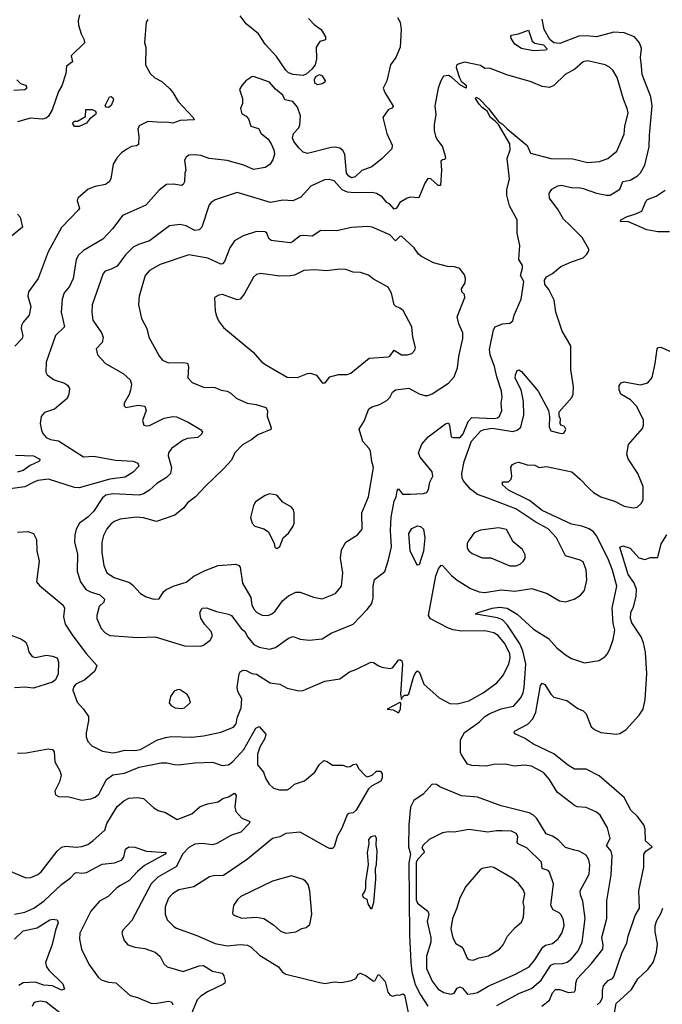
# Model space of a CAD drawing. Extents: x 1995161 to 2088924, y 769148 to 906007.
# Tile 303 of 335: x 2025700 to 2030085, y 883700 to 890422. Entities that reach past the tile are written whole.
import ezdxf

# ---------------------------------------------------------------- set-up
doc = ezdxf.new("R2010")
doc.units = 0

msp = doc.modelspace()

# ---------------------------------------------------------------- linework, layer by layer
at = {"layer": '0CON20XD'}
for points in [[(2026108.8, 890455), (2026100, 890415), (2026102, 890385), (2026119.2, 890325), (2026140, 890285), (2026142, 890265), (2026052, 890175), (2026060, 890135), (2026020, 890105), (2026015.4, 890055), (2025988.5, 889971.5), (2025965, 889932.9), (2025921.9, 889808.1), (2025896.7, 889763.3), (2025880.2, 889749.8), (2025855, 889742.8), (2025775, 889749.6), (2025685, 889726.2)], [(2027670.5, 890430.5), (2027710.2, 890390.3), (2027757.5, 890355), (2027786, 890305), (2027787.5, 890285), (2027747, 890273), (2027722.5, 890235), (2027726, 890155), (2027715.7, 890115), (2027693.1, 890085), (2027655, 890050.9), (2027635, 890042.1), (2027565, 890048.2), (2027535, 890060), (2027515, 890078.5), (2027451.4, 890171.4), (2027374.5, 890255), (2027328.5, 890325), (2027245, 890393.6), (2027205, 890449.4)], [(2026575, 890423.3), (2026564, 890405), (2026551.2, 890265), (2026560, 890235), (2026558.8, 890115), (2026591.2, 890055), (2026621.2, 890025), (2026669.4, 889999.4), (2026722.6, 889952.6), (2026746, 889925), (2026780.8, 889865), (2026884, 889755), (2026891.7, 889738.3), (2026795.5, 889734.5), (2026745, 889717.1), (2026705, 889723.5), (2026669.1, 889720.9), (2026575, 889727.5), (2026515, 889696.7), (2026506.2, 889675), (2026513.9, 889623.9), (2026509.7, 889570.3), (2026498.3, 889561.7), (2026463.4, 889556.6), (2026431.3, 889538.7), (2026395, 889514), (2026365, 889482), (2026337.1, 889435), (2026322, 889335), (2026311.2, 889315), (2026285, 889298), (2026215.8, 889284.2), (2026167.5, 889265), (2026095.9, 889204.1), (2026092, 889185), (2026107.5, 889135), (2026102.5, 889125), (2025985, 889003.8), (2025895, 888838), (2025825.6, 888655), (2025760, 888565), (2025755.7, 888535), (2025776.9, 888465), (2025765.6, 888405.6), (2025723.6, 888356.4), (2025712.5, 888335), (2025710, 888315), (2025721.1, 888265), (2025718.1, 888245), (2025665.9, 888194.1)], [(2028278.6, 890438.6), (2028295.6, 890405), (2028302.5, 890355), (2028296.1, 890233.9), (2028266.2, 890165), (2028230, 890115), (2028205.8, 890005), (2028181.1, 889955), (2028192.5, 889925), (2028248.3, 889831.7), (2028245, 889820), (2028215, 889807.5), (2028178.8, 889755), (2028204.5, 889645), (2028241.9, 889565), (2028239.1, 889540.9), (2028224.4, 889525.6), (2028173.3, 889475), (2028102.3, 889417.7), (2028035, 889391.8), (2027990.2, 889349.8), (2027965, 889343.7), (2027945, 889354.2), (2027930.5, 889375), (2027919.2, 889505), (2027905, 889529.4), (2027885, 889545.5), (2027855, 889552.7), (2027825, 889550), (2027665, 889508.8), (2027635, 889517.5), (2027606.1, 889546.1), (2027571.2, 889591.2), (2027561.2, 889615), (2027568, 889645), (2027604, 889685), (2027611.4, 889705), (2027615.8, 889765), (2027595.7, 889825), (2027562.8, 889862.8), (2027508.8, 889875), (2027495, 889907.5), (2027445, 889948.8), (2027403.8, 889995), (2027295, 890033.8), (2027285, 890033.3), (2027244.2, 890005.8), (2027215.9, 889974.1), (2027200, 889945), (2027220.8, 889885), (2027219.7, 889850.3), (2027205.8, 889815), (2027215, 889780), (2027245, 889763.8), (2027261.2, 889745), (2027277.5, 889695), (2027329.2, 889679.2), (2027346.7, 889645), (2027395, 889606.7), (2027415.9, 889575.9), (2027434.1, 889534.1), (2027438.8, 889505), (2027428, 889465), (2027407, 889433), (2027375.8, 889414.2), (2027295, 889398.6), (2027230, 889430), (2027115, 889460.5), (2026993.6, 889473.6), (2026935, 889494.3), (2026895, 889500.8), (2026855, 889498), (2026835, 889483.8), (2026825.7, 889464.3), (2026833.9, 889396.1), (2026827.5, 889375), (2026825.7, 889315), (2026815, 889296.2), (2026805, 889290), (2026749.7, 889299.7), (2026702, 889298), (2026651.2, 889258.8), (2026560, 889155), (2026458.6, 889111.4), (2026400.8, 889085), (2026335, 888997.5), (2026268.6, 888925), (2026135, 888847.5), (2026102.5, 888815), (2026086.4, 888785), (2026065.4, 888654.6), (2026039.3, 888600.7), (2026003.1, 888556.9), (2025990, 888515), (2025982.9, 888425), (2026006, 888325), (2025945, 888266.7), (2025880.6, 888085), (2025878.6, 888015), (2025887.6, 887997.6), (2025935, 887964.5), (2026005, 887941.4), (2026026.3, 887926.3), (2026040.6, 887905), (2026035.4, 887864.6), (2026023, 887837), (2025937.7, 887762.3), (2025869.1, 887740.9), (2025846.4, 887713.6), (2025840, 887665), (2025848.9, 887618.9), (2025857.9, 887597.9), (2025880.7, 887570.7), (2025910, 887555), (2025965, 887546.5), (2026135, 887437.5), (2026205, 887442), (2026355, 887414), (2026475, 887407.8), (2026506.2, 887395), (2026514.2, 887375), (2026475, 887331.9), (2026420.8, 887299.2), (2026315, 887285.7), (2026105, 887226.2), (2026075, 887228.8), (2025896, 887286), (2025825, 887276.9), (2025792.9, 887262.9)], [(2026375, 885422.9), (2026415, 885434.6), (2026485, 885433.3), (2026525, 885440.3), (2026635, 885503.1), (2026695, 885522), (2026735, 885527.3), (2026875, 885523.4), (2026955, 885532.5), (2027071.5, 885558.5), (2027158.8, 885591.2), (2027176.5, 885615), (2027184.5, 885655), (2027212, 885725), (2027215.4, 885785), (2027189.6, 885835), (2027184.6, 885865), (2027198.1, 885955), (2027205, 885969.2), (2027225, 885980), (2027245, 885979.2), (2027285, 885958.6), (2027315, 885954.3), (2027408.8, 885895), (2027475, 885885.8), (2027525, 885857.1), (2027605, 885840.6), (2027635, 885842.5), (2027655, 885852), (2027782.5, 885905), (2027885, 885922.5), (2027949.7, 885970.3), (2027994.3, 885985.7), (2028095, 886035.8), (2028115, 886033.8), (2028145, 886012), (2028171.7, 886001.7), (2028227.3, 885992.7), (2028245, 885998), (2028285, 886048.6), (2028295, 886052.9), (2028307.1, 886045), (2028312.4, 886022.4), (2028297.5, 885817.5), (2028305, 885780), (2028310, 885795), (2028325, 885810), (2028345, 885810), (2028355, 885820), (2028390.5, 885939.5), (2028405, 885970), (2028415, 885977.5), (2028428, 885965), (2028456.9, 885885), (2028562.7, 885792.7), (2028634, 885754), (2028685, 885751.2), (2028765, 885771.8), (2028863.1, 885826.9), (2028954.7, 885895.3), (2028997.7, 885942.3), (2029037.7, 886022.3), (2029047.3, 886065), (2029045.4, 886094.6), (2029007.8, 886165), (2028965, 886217.5), (2028935, 886235.3), (2028875, 886248.8), (2028715, 886247.3), (2028656.7, 886256.7), (2028625, 886266.9), (2028502.2, 886332.2), (2028489.1, 886355), (2028540, 886625), (2028557, 886673), (2028575, 886698.6), (2028585, 886695.6), (2028647.2, 886627.2), (2028685, 886595.4), (2028775, 886538.5), (2028835, 886516.2), (2028875, 886512.3), (2028985, 886530.4), (2029079.3, 886520.7), (2029195, 886538.9), (2029300, 886505), (2029384.2, 886454.2), (2029425, 886448.8), (2029483.9, 886466.1), (2029527, 886493), (2029554.3, 886525.7), (2029570, 886595), (2029566.4, 886666.4), (2029545, 886721.2), (2029525, 886732.9), (2029425, 886761.2), (2029361.8, 886885), (2029305, 886946.1), (2029221.9, 886991.9), (2029085, 887083.6), (2028895, 887154.6), (2028825, 887181.5), (2028776.9, 887216.9), (2028726.4, 887276.4), (2028718.4, 887295), (2028716.6, 887325), (2028733.9, 887405), (2028782.7, 887545), (2028845.7, 887615), (2028868.8, 887625), (2028925, 887633), (2029065, 887611.2), (2029095, 887619.7), (2029118.8, 887641.2), (2029140.7, 887725), (2029138.8, 887815), (2029122.4, 887895), (2029081.8, 887975), (2029082.7, 887997.3), (2029095, 888026.7), (2029105, 888031.2), (2029125, 888020), (2029237.1, 887887.1), (2029308.8, 887755), (2029314, 887714), (2029312.7, 887642.7), (2029323.3, 887615), (2029385, 887600), (2029405, 887597.5), (2029415, 887602.5), (2029426, 887626), (2029417.5, 887645), (2029393.9, 887653.9), (2029387.5, 887665), (2029390, 887695), (2029380, 887715), (2029380, 887745), (2029466.6, 887843.4), (2029475.8, 887865), (2029480, 887915), (2029460.4, 888035), (2029460, 888195), (2029402.1, 888295), (2029359.4, 888425), (2029346.4, 888506.4), (2029310.5, 888580.5), (2029283.6, 888615), (2029280, 888645), (2029295, 888667.1), (2029335, 888690), (2029393.1, 888736.9), (2029465, 888770), (2029545, 888797.5), (2029569.3, 888820.7), (2029582.5, 888845), (2029582.5, 888855), (2029538.8, 888935), (2029455, 889019.4), (2029411.5, 889061.5), (2029374.5, 889125), (2029316, 889205), (2029312, 889235), (2029330, 889265), (2029371.2, 889288.8), (2029395, 889292), (2029474.3, 889274.3), (2029515, 889276.5), (2029545, 889270.5), (2029635, 889238.2), (2029705, 889223.8), (2029730, 889225), (2029794.6, 889265.4), (2029815, 889318.6), (2029865, 889327.1), (2029915, 889356.7), (2029935, 889377.5), (2029965, 889428.8), (2029994.5, 889555), (2029996.7, 889635), (2030016.2, 889835), (2030005.9, 889895.9), (2029948, 890048), (2029942.5, 890105), (2029936.7, 890165), (2029943.8, 890225), (2029928.8, 890265), (2029895, 890304.4), (2029825, 890331.8), (2029755, 890336.5), (2029635, 890306.2), (2029565, 890312.5), (2029515, 890309.6), (2029385, 890260.7), (2029345, 890265.3), (2029316.5, 890286.5), (2029278.9, 890355), (2029264.1, 890425)], [(2029205, 890209.1), (2029124, 890225), (2029077.5, 890255), (2029052.5, 890295), (2029050.5, 890309.5), (2029055, 890316.2), (2029103.9, 890326.1), (2029171.7, 890351.7), (2029197.5, 890275), (2029215, 890263.3), (2029275, 890251.2), (2029297.5, 890225), (2029293.9, 890216.1), (2029285, 890213.5), (2029205, 890209.1)], [(2027405, 886124.4), (2027445, 886136.9), (2027535, 886200), (2027565, 886212), (2027613.2, 886193.2), (2027675, 886185.7), (2027765, 886194.3), (2027825, 886234.3), (2027974.5, 886295.5), (2028070, 886395), (2028102.6, 886437.4), (2028111.5, 886475), (2028112.5, 886555), (2028120.9, 886599.1), (2028192, 886655), (2028216.7, 886735), (2028236.4, 886823.6), (2028230.8, 886935), (2028235.4, 887025), (2028254.7, 887135), (2028268.5, 887165), (2028275, 887206.2), (2028285, 887220), (2028313, 887183), (2028365, 887183.8), (2028455, 887188.5), (2028477.1, 887195), (2028490, 887215), (2028498.5, 887265), (2028520, 887305), (2028515, 887335.7), (2028431.6, 887435), (2028421.6, 887465), (2028443.2, 887525), (2028486.5, 887575), (2028605, 887664), (2028625, 887670), (2028632.7, 887652.7), (2028645, 887573.3), (2028655, 887568.8), (2028705, 887570), (2028725, 887594), (2028760.8, 887679.2), (2028785, 887705.4), (2028935, 887700), (2028960, 887705), (2028974.2, 887715.8), (2028990, 887755), (2028984.4, 887804.4), (2028991.1, 887845), (2028987, 887887), (2028954.7, 887984.7), (2028940, 888055), (2028909.4, 888135), (2028905, 888170), (2028932.3, 888305), (2028945, 888326.2), (2028995, 888345.6), (2029045, 888350), (2029064.3, 888365.7), (2029073.3, 888405), (2029122.2, 888515), (2029138.9, 888635), (2029117.5, 888675), (2029131.5, 888725), (2029130, 888745), (2029105.6, 888785.6), (2029111.7, 888881.7), (2029093.6, 888965), (2029094.2, 889055), (2029042.4, 889152.4), (2029024.3, 889225), (2029025, 889260), (2029041.9, 889335), (2029027.1, 889475), (2029046.3, 889533.7), (2029044.6, 889575), (2028967.8, 889707.8), (2028945, 889729.4), (2028912.9, 889755), (2028888.9, 889798.9), (2028855, 889822.2), (2028835.8, 889845), (2028811.2, 889885), (2028815, 889892.5), (2028835, 889881.2), (2028899.2, 889815), (2028967.4, 889727.4), (2028995, 889709.6), (2029026.6, 889676.6), (2029162.7, 889562.7), (2029185, 889511.4), (2029325, 889474.4), (2029475, 889473.5), (2029575, 889447.3), (2029656.3, 889453.7), (2029714, 889475), (2029774.3, 889525), (2029825, 889640), (2029828.5, 889695), (2029851.2, 889785), (2029846, 889816), (2029820.3, 889880.3), (2029777, 890027), (2029747.7, 890077.7), (2029725, 890099.4), (2029694.6, 890114.6), (2029575, 890142.2), (2029544, 890135), (2029488.8, 890085), (2029422.6, 890047.4), (2029345, 889974), (2029315, 889960), (2029265, 889965.7), (2029189.3, 889999.3), (2029025, 890047.1), (2028905, 890092.5), (2028875, 890090), (2028845, 890110), (2028735, 890133.3), (2028691.2, 890118.8), (2028681.4, 890108.6), (2028679.2, 890095), (2028700, 890025), (2028712.9, 890002.9), (2028746.2, 889975), (2028747.5, 889955), (2028708.8, 889975), (2028648.9, 890028.9), (2028625, 890040.6), (2028592.9, 890037.1), (2028574.2, 890005.8), (2028555.8, 889955), (2028532, 889835), (2028540, 889775), (2028527.5, 889705), (2028528.6, 889665), (2028537.9, 889627.9), (2028546.8, 889606.8), (2028585.7, 889555), (2028606, 889484), (2028601.2, 889468.8), (2028584.1, 889465.9), (2028574.2, 889455.8), (2028577.5, 889395), (2028570.7, 889289.3), (2028555, 889291.4), (2028505, 889336.7), (2028485, 889338), (2028465, 889306.7), (2028423.8, 889206.2), (2028365, 889210), (2028345, 889204.2), (2028295, 889174.4), (2028270.9, 889135), (2028255, 889128.8), (2028225, 889162.2), (2028204.6, 889174.6), (2028173.9, 889213.9), (2028135, 889235.6), (2028105, 889242.5), (2027985, 889239.4), (2027935.8, 889245.8), (2027901.2, 889261.2), (2027845, 889321.5), (2027815, 889330.8), (2027779.1, 889329.1), (2027686, 889285), (2027618.8, 889211.2), (2027564.7, 889185.3), (2027495, 889189.6), (2027412.5, 889175), (2027185, 889242), (2027035, 889191.5), (2027006, 889175), (2026992.1, 889157.9), (2026943.1, 889006.9), (2026925, 888987.3), (2026895, 888983.2), (2026835, 889013.9), (2026795, 889023.3), (2026723.3, 889015), (2026585, 888912.2), (2026511.7, 888888.3), (2026475, 888869.4), (2026422.6, 888817.4), (2026365, 888740), (2026325, 888718.6), (2026284.3, 888705.7), (2026269.5, 888690.5), (2026194.6, 888475), (2026192.7, 888425), (2026199.8, 888369.8), (2026258.2, 888285), (2026268.9, 888255), (2026262.1, 888217.9), (2026221.2, 888175), (2026230, 888135), (2026285.7, 888075.7), (2026407.2, 888007.2), (2026455, 887963.3), (2026464, 887935), (2026456.8, 887893.2), (2026446.8, 887863.2), (2026413.8, 887805), (2026412.5, 887785), (2026425, 887773.8), (2026509.5, 887790.5), (2026555, 887783.3), (2026562.5, 887755), (2026539.2, 887685), (2026547.5, 887655), (2026565, 887649.2), (2026585, 887651.4), (2026685, 887701.2), (2026745, 887713.8), (2026770.7, 887710.7), (2026849.2, 887675), (2026933.3, 887625), (2026947.3, 887607.3), (2026943.8, 887595), (2026915, 887570), (2026845, 887562.4), (2026815, 887550.6), (2026735.5, 887495), (2026715.5, 887465), (2026712.9, 887445), (2026736.9, 887365), (2026729.1, 887325), (2026702.3, 887297.7), (2026635, 887255.6), (2026585, 887209.5), (2026545, 887185.5), (2026515, 887177.1), (2026335, 887185.3), (2026288, 887175), (2026265, 887158.9), (2026204.6, 887065.4), (2026165, 887025.7), (2026109.2, 886985), (2026085.6, 886944.4), (2026075.6, 886904.4), (2026073.5, 886855), (2026095.4, 886775), (2026091.5, 886655), (2026114, 886584), (2026152.1, 886532.1), (2026184, 886515), (2026246.4, 886496.4), (2026279.4, 886465), (2026274, 886446), (2026242.5, 886415), (2026225.4, 886355), (2026226.4, 886335), (2026256.7, 886266.7), (2026282.9, 886235), (2026315, 886217.5), (2026505, 886204.6), (2026625, 886208.1), (2026825, 886148), (2026935, 886145.7), (2026955, 886150.8), (2026998.8, 886185), (2027015.8, 886215), (2027006, 886245), (2026960.8, 886295), (2026935, 886336.7), (2026928.6, 886375), (2026945, 886404), (2026975, 886406.7), (2027042.3, 886382.3), (2027125, 886364.5), (2027145, 886353.3), (2027183.1, 886303.1), (2027210.9, 886265), (2027235.5, 886245), (2027256, 886206), (2027297.4, 886157.4), (2027335, 886137.8), (2027405, 886124.4)], [(2027735, 889976.7), (2027715, 889990), (2027710.6, 890015), (2027720, 890035), (2027745, 890047.5), (2027765, 890040), (2027784, 890005), (2027783.3, 889995), (2027765, 889983.8), (2027735, 889976.7)], [(2025681.7, 890011.7), (2025705, 889986.7), (2025740, 889975), (2025747.5, 889965), (2025747, 889953), (2025735, 889943.3), (2025661.1, 889938.9)], [(2026305, 889822.5), (2026290, 889825), (2026283, 889837), (2026312.5, 889895), (2026325, 889897.5), (2026335, 889890), (2026340, 889875), (2026325, 889837.5), (2026305, 889822.5)], [(2026105, 889694), (2026075, 889694), (2026060, 889715), (2026075, 889730), (2026095, 889730), (2026148.3, 889761.7), (2026151.7, 889808.3), (2026195, 889810), (2026218.3, 889798.3), (2026222.5, 889785), (2026216.7, 889775), (2026176.7, 889743.3), (2026156.7, 889715), (2026105, 889694)], [(2030135, 888973.8), (2030055, 888973.1), (2029978.3, 888988.3), (2029855, 889043.1), (2029800, 889045), (2029802, 889055), (2029845, 889079.5), (2029896.4, 889093.6), (2029944.7, 889115.3), (2029974.6, 889185), (2029984.4, 889195), (2030042.3, 889217.7), (2030105, 889257.5)], [(2025686.2, 889095), (2025703.3, 889075), (2025720, 889005), (2025645, 888944)], [(2027395, 886354.3), (2027421.2, 886365), (2027444, 886385), (2027494.2, 886455), (2027535, 886488.1), (2027585, 886512.9), (2027615, 886513.1), (2027705, 886478.6), (2027765, 886467.1), (2027854.4, 886505.6), (2027895.6, 886554.4), (2027905.6, 886645), (2027889.1, 886745), (2027896.2, 886803.8), (2027925, 886854.2), (2028005, 886906), (2028035.8, 886944.2), (2028034.3, 887055), (2028080.5, 887165), (2028113.3, 887365), (2028102, 887405), (2028093.8, 887475), (2028083.8, 887495), (2028042.6, 887542.6), (2028015.9, 887625.9), (2028049.8, 887680.2), (2028081.4, 887765), (2028105, 887780), (2028156.2, 887795), (2028205, 887823.5), (2028225, 887843.3), (2028245, 887878.2), (2028265, 887895.6), (2028355, 887906.2), (2028425, 887868.5), (2028465, 887855.6), (2028485, 887855.7), (2028515, 887868.1), (2028625, 887940), (2028665, 887983.1), (2028686.5, 888045), (2028696.2, 888123.8), (2028724.5, 888245), (2028723.6, 888283.6), (2028695.8, 888345), (2028685.9, 888394.1), (2028737.5, 888525), (2028735.8, 888545), (2028718, 888565), (2028714, 888585), (2028740, 888625), (2028741.4, 888655), (2028735, 888680), (2028703, 888723), (2028666.1, 888736.1), (2028618.3, 888738.3), (2028522.7, 888762.7), (2028441.2, 888805), (2028421.7, 888821.7), (2028392, 888865), (2028305, 888944.2), (2028295, 888942.9), (2028265, 888912.5), (2028225, 888953.3), (2028105, 889005.6), (2028075, 889010), (2027965, 889002.5), (2027865, 888980), (2027755, 888984.2), (2027695, 888944.4), (2027635, 888949.5), (2027615, 888945.6), (2027562, 888905), (2027545, 888898.9), (2027415.6, 888915.6), (2027399.1, 888929.1), (2027386, 888965), (2027375, 888973.8), (2027315, 888975.7), (2027225, 888945.7), (2027166.9, 888913.1), (2027133.8, 888865), (2027098.5, 888771.5), (2027085, 888755.8), (2027073.3, 888753.3), (2026983.8, 888795), (2026855, 888817.1), (2026658.3, 888751.7), (2026585, 888710), (2026556.7, 888675), (2026515.6, 888535), (2026510.8, 888475), (2026531.7, 888381.7), (2026567.5, 888315), (2026580.8, 888255), (2026653.6, 888123.6), (2026675, 888098), (2026715, 888080), (2026815, 888081.9), (2026845, 888076.2), (2026852, 888055), (2026847.3, 887977.3), (2026876.2, 887945), (2026954.4, 887914.4), (2027035, 887912), (2027075, 887892.5), (2027115.8, 887885.8), (2027141.7, 887871.7), (2027177.7, 887837.7), (2027253.3, 887805), (2027314.5, 887794.5), (2027378.8, 887775), (2027390.8, 887755), (2027388.6, 887715), (2027416.2, 887635), (2027413.3, 887625), (2027325, 887587.3), (2027285, 887555.6), (2027221.4, 887518.6), (2027168.6, 887465), (2027145.5, 887414.5), (2027092.6, 887357.4), (2026965, 887235.7), (2026900, 887165), (2026845.8, 887124.2), (2026819.7, 887090.3), (2026759.7, 887040.3), (2026632.7, 886997.3), (2026545, 887021.2), (2026495, 887025.5), (2026385, 887012.3), (2026345, 886996.2), (2026321.8, 886978.2), (2026293.9, 886945), (2026270.9, 886900.9), (2026261.5, 886855), (2026261.2, 886785), (2026273.3, 886695), (2026295.4, 886645.4), (2026344.6, 886614.6), (2026449.2, 886579.2), (2026472.6, 886562.6), (2026525, 886505.6), (2026562.8, 886482.8), (2026615, 886466.2), (2026652.5, 886467.5), (2026682, 886515), (2026699.1, 886530.9), (2026753.8, 886556.2), (2026835, 886582.5), (2026887.7, 886622.3), (2026965, 886661.2), (2027055, 886696.5), (2027175, 886705.7), (2027195, 886695.8), (2027203.7, 886683.7), (2027220.6, 886575), (2027277, 886477), (2027284.4, 886425), (2027299.4, 886395), (2027319.2, 886375), (2027355, 886355.6), (2027395, 886354.3)], [(2027785, 887943.3), (2027816.1, 887983.9), (2027875, 887999.2), (2027935, 888000.8), (2027960.3, 888009.7), (2028085, 888111.4), (2028215, 888120.8), (2028225, 888125.8), (2028255, 888166), (2028305, 888134), (2028346.1, 888133.9), (2028376.1, 888143.9), (2028396.7, 888165), (2028400, 888185), (2028382, 888255), (2028376, 888325), (2028316.8, 888436.8), (2028295, 888453.8), (2028265, 888465.8), (2028256.3, 888476.3), (2028237.3, 888555), (2028215, 888596.2), (2028115, 888650), (2028079.1, 888679.1), (2028025, 888695.7), (2027975, 888699.4), (2027925, 888717.8), (2027885, 888720), (2027793, 888707), (2027714.5, 888714.5), (2027639.3, 888710.7), (2027575, 888677.1), (2027545, 888672.5), (2027475, 888670.6), (2027345, 888689.2), (2027315, 888683.8), (2027296, 888665), (2027231.7, 888548.3), (2027205, 888514.2), (2027185, 888510), (2027083, 888547), (2027058, 888542), (2027030, 888525), (2027033.1, 888435), (2027040, 888405), (2027055.6, 888365.6), (2027090.3, 888320.3), (2027293.1, 888153.1), (2027352.9, 888085), (2027385, 888062.9), (2027525, 887981.9), (2027595, 887980), (2027663, 888007), (2027685, 888010), (2027725.8, 887995.8), (2027764, 887944), (2027785, 887943.3)], [(2028995.5, 887245.5), (2028995, 887266), (2029035, 887266.2), (2029053.8, 887285), (2029058, 887305), (2029051.7, 887368.3), (2029063.6, 887386.4), (2029085, 887397.5), (2029105, 887401.9), (2029162, 887382), (2029215, 887380.6), (2029245, 887363.8), (2029295, 887372.5), (2029466.4, 887336.4), (2029525, 887285.8), (2029583, 887223), (2029616, 887195), (2029665, 887165.7), (2029757.5, 887135), (2029825, 887100), (2029885, 887088.8), (2029912.5, 887095), (2029940.5, 887119.5), (2029953.8, 887145), (2029953.3, 887235), (2029918, 887325), (2029850.8, 887425), (2029842, 887455), (2029855, 887522.5), (2029948.9, 887631.1), (2029957.5, 887655), (2029957.3, 887687.3), (2029910.6, 887780.6), (2029867.4, 887827.4), (2029800.8, 887865), (2029790.8, 887895), (2029791.2, 887925), (2029805, 887943.3), (2029825, 887950), (2029935, 887930), (2029985.9, 887944.1), (2030015, 887980), (2030036.2, 888075), (2030050, 888175), (2030056.4, 888183.6), (2030075, 888186.2), (2030195, 888131.2)], [(2025670.9, 887449.1), (2025795, 887443.7), (2025832.5, 887425), (2025840, 887415), (2025830, 887405), (2025771.9, 887378.1), (2025723.5, 887345), (2025685, 887332.7)], [(2025792.9, 887262.9), (2025735, 887233.8), (2025635, 887220)], [(2029262.8, 883687.2), (2029315, 883726.9), (2029335, 883777.1), (2029355, 883800.6), (2029385, 883801.1), (2029445, 883780), (2029485.7, 883784.3), (2029492.7, 883797.3), (2029495.5, 883845), (2029505, 883872.5), (2029602.2, 883977.8), (2029678.2, 884075), (2029681.6, 884105), (2029672.5, 884155), (2029706.3, 884285), (2029707.3, 884405), (2029736.5, 884583.5), (2029743.8, 884713.8), (2029736.2, 884745), (2029704.3, 884785), (2029728.7, 884831.3), (2029711.5, 884905), (2029661.3, 884991.3), (2029635, 885012.5), (2029606.7, 885025), (2029565, 885042.5), (2029505, 885047.5), (2029485, 885056), (2029368.3, 885148.3), (2029315, 885234), (2029275, 885281.4), (2029191.2, 885325), (2029145, 885333.3), (2029075, 885324.5), (2029015, 885338.8), (2028934.1, 885335.9), (2028885, 885325.4), (2028785, 885329.6), (2028755, 885340), (2028713.7, 885403.7), (2028708.3, 885418.3), (2028707.4, 885505), (2028734.4, 885555.6), (2028835, 885625.5), (2028873.8, 885665), (2028906.9, 885685), (2028985, 885717.8), (2029068.8, 885735), (2029118.5, 885791.5), (2029135, 885826.2), (2029141.7, 885861.7), (2029153.5, 886025), (2029133.7, 886113.7), (2029111.8, 886161.8), (2029028.7, 886288.7), (2028995, 886323.8), (2028959.2, 886339.2), (2028815, 886362.5), (2028810, 886365), (2028827.5, 886375), (2028924.6, 886404.6), (2028975, 886410.7), (2029027.1, 886405), (2029095, 886363.8), (2029205, 886260), (2029307.4, 886197.4), (2029365, 886134.4), (2029424, 886085), (2029465, 886060), (2029555, 886031.4), (2029655, 886048), (2029695, 886074), (2029708.9, 886091.1), (2029727.1, 886125), (2029749.1, 886190.9), (2029760, 886255), (2029750.5, 886300.5), (2029742.5, 886405), (2029775.4, 886554.6), (2029744.7, 886665), (2029716.8, 886735), (2029637.9, 886895), (2029615, 886925.4), (2029585, 886947.2), (2029535, 886964.7), (2029465, 886977.6), (2029265, 887071.9), (2029178.5, 887138.5), (2029035, 887209.2), (2028995.5, 887245.5)], [(2027455, 886812.5), (2027476.2, 886825), (2027497.5, 886885), (2027535, 886917.5), (2027566.2, 886965), (2027573.8, 886985), (2027574, 887055), (2027568.8, 887075), (2027555, 887093.3), (2027495, 887127.5), (2027455.8, 887175.8), (2027405, 887184), (2027375, 887174), (2027309.7, 887130.3), (2027295.8, 887105), (2027274.2, 887024.2), (2027286, 886985), (2027304, 886965), (2027365.8, 886945.8), (2027396.7, 886925), (2027437.5, 886845), (2027441.7, 886821.7), (2027455, 886812.5)], [(2028415, 886698), (2028405, 886710.8), (2028365.4, 886795), (2028355.4, 886914.6), (2028375, 886948), (2028415, 886967.5), (2028435, 886961.4), (2028454.6, 886944.6), (2028464.1, 886885), (2028456.3, 886793.7), (2028425, 886700), (2028415, 886698)], [(2025685, 886922.5), (2025755, 886927.1), (2025795, 886913.8), (2025814.3, 886874.3), (2025817.5, 886795), (2025832, 886725), (2025814.1, 886584.1), (2025835, 886558.8), (2025996.2, 886425), (2026005.8, 886405), (2026000, 886345), (2026011.5, 886295), (2026061.9, 886215), (2026153.8, 886093.8), (2026227, 886013), (2026213.3, 885975), (2026144.4, 885915.6), (2026084, 885885), (2026068, 885865), (2026062.5, 885845), (2026093, 885763), (2026135.6, 885715.6), (2026170, 885665), (2026170.6, 885635), (2026153.2, 885553.2), (2026154.4, 885525), (2026164.3, 885495), (2026192, 885465), (2026265, 885427.3), (2026335, 885416), (2026375, 885422.9)], [(2029045, 886693.1), (2029085, 886693.5), (2029114, 886705), (2029135, 886724), (2029148, 886745), (2029149.7, 886769.7), (2029130, 886805), (2029068.3, 886858.3), (2029022.2, 886942.2), (2028967.9, 886952.1), (2028843.2, 886936.8), (2028800.8, 886919.2), (2028762.5, 886865), (2028754.3, 886845), (2028754.4, 886815), (2028764.3, 886795), (2028786.6, 886776.6), (2028855, 886748.5), (2028915, 886747.5), (2029045, 886693.1)], [(2029640, 883695), (2029663, 883717), (2029677.5, 883745), (2029677.5, 883795), (2029684.3, 883825), (2029715, 883861.2), (2029745, 883876.7), (2029755, 883890), (2029811.8, 884055), (2029842.1, 884117.9), (2029851.1, 884165), (2029898.6, 884305), (2029928.6, 884355), (2029923.6, 884475), (2029958.5, 884635), (2029957.8, 884725), (2029972.9, 884745), (2030015.8, 884775), (2029969.4, 884815), (2029966.9, 884895), (2029959.2, 884925), (2029915, 884982), (2029870, 885025), (2029825, 885111.9), (2029655, 885258.9), (2029566.2, 885306.2), (2029485, 885305.6), (2029436.9, 885335), (2029345, 885410), (2029205, 885476.7), (2029145, 885517.1), (2029082.5, 885545), (2029073.3, 885555), (2029076.7, 885565), (2029167.2, 885612.8), (2029201.7, 885648.3), (2029221.8, 885695), (2029254.5, 885875.5), (2029265, 885892.5), (2029283, 885883), (2029325, 885816.7), (2029345, 885796.7), (2029432.5, 885775), (2029509.3, 885719.3), (2029545, 885703.3), (2029565, 885683.3), (2029600, 885595), (2029622, 885575), (2029665, 885554.5), (2029770, 885545), (2029795, 885548), (2029835, 885574), (2029925.9, 885674.1), (2029953.5, 885715), (2029968.9, 885781.1), (2029978.2, 885955), (2029969.1, 886105), (2029956.7, 886166.7), (2029939.5, 886209.5), (2029877.1, 886305), (2029868.5, 886335), (2029870.5, 886375), (2029887.4, 886412.6), (2029906.9, 886485), (2029908.5, 886535), (2029889.8, 886579.8), (2029852.5, 886635), (2029795, 886820), (2029815, 886830), (2029865, 886813.3), (2029925, 886747.5), (2029965, 886737.5), (2030005, 886750), (2030055, 886750), (2030076.4, 886843.6), (2030115.8, 886904.2)], [(2025619.3, 886229.3), (2025713.6, 886193.6), (2025741.2, 886171.2), (2025754, 886145), (2025763.2, 886103.2), (2025786.2, 886075), (2025805, 886068.6), (2025883.2, 886083.2), (2025925, 886077.8), (2025955, 886065.7), (2025965.3, 886035.3), (2025963.3, 885955), (2025945, 885915.8), (2025925, 885898.5), (2025795, 885857.5), (2025735, 885866.1), (2025665, 885859.6)], [(2026805, 885720), (2026825, 885724), (2026865, 885760), (2026855, 885797.5), (2026842.5, 885815), (2026795, 885847.5), (2026780.7, 885849.3), (2026755, 885837.5), (2026728.3, 885801.7), (2026720, 885755), (2026737, 885737), (2026760, 885725), (2026805, 885720)], [(2028285, 885690), (2028297.5, 885715), (2028300, 885755), (2028295, 885760), (2028207.5, 885715), (2028249.2, 885709.2), (2028285, 885690)], [(2025685, 885414.5), (2025745, 885417.5), (2025895, 885443.5), (2025925, 885440), (2025934.4, 885424.4), (2025940, 885355), (2025974.3, 885294.3), (2025982.5, 885265), (2025972.1, 885217.9), (2025940.8, 885155), (2025945, 885130), (2025965, 885118), (2026035, 885115.7), (2026125, 885094.4), (2026185, 885102.2), (2026215, 885113.3), (2026240.6, 885135), (2026293.3, 885235), (2026335, 885265.4), (2026415, 885276.7), (2026515, 885318.2), (2026665, 885347.5), (2026705, 885348.6), (2026757.1, 885337.1), (2026783.9, 885333.9), (2026895, 885347.3), (2027015, 885352.5), (2027081.1, 885331.1), (2027125, 885335.6), (2027155, 885356.7), (2027230.4, 885439.6), (2027311.9, 885585), (2027335, 885596.9), (2027379.2, 885545), (2027371.9, 885515), (2027338, 885455), (2027323, 885407), (2027323.9, 885335), (2027363.1, 885285), (2027379.7, 885239.7), (2027402.4, 885202.4), (2027432.5, 885175), (2027473.2, 885163.2), (2027525, 885164.5), (2027545.8, 885175), (2027575, 885202.5), (2027644.2, 885225.8), (2027713.3, 885285), (2027742.5, 885335), (2027775, 885363.8), (2027798.3, 885358.3), (2027835, 885333.3), (2027905, 885332.5), (2027935, 885320), (2027955, 885322.5), (2027975, 885337.5), (2027995, 885342.5), (2028015, 885307.5), (2028060, 885260), (2028073.3, 885253.3), (2028105, 885263.3), (2028135, 885292.5), (2028161.7, 885291.7), (2028173, 885273), (2028173.3, 885245), (2028165, 885224), (2028100.4, 885189.6), (2028080, 885170), (2027995, 885024.3), (2027975, 885008), (2027945, 885002.5), (2027935, 884992.5), (2027897.9, 884902.1), (2027866, 884845), (2027846, 884775), (2027835, 884763.3), (2027815, 884763.3), (2027795, 884773.3), (2027615, 884875.8), (2027515, 884865.7), (2027475, 884843.8), (2027425, 884832.5), (2027255, 884690), (2027091.8, 884578.2), (2027023.2, 884576.8), (2026995, 884570), (2026887.9, 884502.1), (2026785, 884480.9), (2026742.9, 884455), (2026715.4, 884424.6), (2026692.7, 884365), (2026692.2, 884315), (2026706.6, 884276.6), (2026751.4, 884231.4), (2026770.4, 884220.4), (2026909.6, 884169.6), (2027035, 884114.6), (2027115, 884099.6), (2027205, 884109.1), (2027255, 884104.5), (2027279.4, 884089.4), (2027336, 884035), (2027465, 883956), (2027491.1, 883921.1), (2027515, 883904.3), (2027747.8, 883847.8), (2027785, 883842.2), (2027845, 883853.8), (2027895, 883848.5), (2027965, 883862.5), (2027994, 883875), (2028010, 883905), (2028025, 883913.3), (2028065, 883894.3), (2028115, 883858), (2028125, 883861.2), (2028145, 883902), (2028155, 883899.2), (2028192.9, 883855), (2028212.2, 883782.2), (2028225, 883763.8), (2028245, 883756.2), (2028275, 883763.3), (2028295, 883761.2), (2028315, 883770), (2028325, 883764), (2028368.5, 883555)], [(2025618.8, 884615), (2025742.1, 884562.1), (2025775.4, 884564.6), (2025823.8, 884586.2), (2025846.7, 884605), (2025955.5, 884745), (2025985, 884773.3), (2026015, 884780), (2026085, 884772.3), (2026125, 884776.4), (2026165, 884791.1), (2026202.4, 884817.6), (2026282.1, 884887.9), (2026294.7, 884935), (2026365, 885050.5), (2026410, 885090), (2026445, 885106.8), (2026505, 885112.5), (2026545.5, 885105.5), (2026615, 885042), (2026645, 885024), (2026695, 885008.8), (2026775, 884962.5), (2026875, 884999.2), (2026930.8, 885049.2), (2026985, 885069.1), (2027055, 885081.4), (2027085.8, 885104.2), (2027125, 885115.6), (2027165, 885142), (2027176.1, 885126.1), (2027168.9, 885048.9), (2027175.3, 885015.3), (2027215, 884971.1), (2027265, 884951.2), (2027270, 884945), (2027266.9, 884935), (2027209.4, 884875), (2027145, 884854.6), (2027045, 884796.8), (2027015, 884788.9), (2026945, 884797.3), (2026895, 884792.9), (2026855, 884770.9), (2026811.1, 884725), (2026769.5, 884640.5), (2026642.4, 884567.6), (2026597.8, 884522.2), (2026465, 884271.2), (2026403.8, 884205), (2026396.7, 884185), (2026403.6, 884163.6), (2026413.3, 884135), (2026437.5, 884105), (2026485, 884089.2), (2026555, 884080.8), (2026625.4, 884055.4), (2026659.2, 884025), (2026683.8, 883975), (2026707.5, 883955), (2026815, 883922.9), (2026925, 883961.8), (2026955, 883964.5), (2027015, 883925.6), (2027081.4, 883911.4), (2027093.2, 883893.2), (2027101.7, 883858.3), (2027098.8, 883845), (2027086.2, 883835), (2026982.7, 883785), (2026936.2, 883755), (2026910.9, 883729.1), (2026867.2, 883625)], [(2028955, 883690.8), (2029111.4, 883775), (2029192.3, 883807.7), (2029258.2, 883865), (2029325, 883967.5), (2029345, 883975.3), (2029405, 883977.6), (2029435, 883987.5), (2029463, 884007), (2029509.7, 884065), (2029538.1, 884125), (2029558.4, 884285), (2029543.2, 884403.2), (2029526.2, 884446.2), (2029525.4, 884475), (2029585, 884588.8), (2029591.3, 884651.3), (2029584.4, 884685), (2029565, 884717.5), (2029518.6, 884745), (2029485, 884751.5), (2029425, 884769.4), (2029375, 884823.3), (2029335, 884848.2), (2029292.7, 884862.7), (2029229.2, 884969.2), (2029205, 884991.9), (2029177.2, 885007.2), (2028985.5, 885055.5), (2028823.6, 885113.6), (2028715, 885123.1), (2028567.5, 885185), (2028545, 885200), (2028515, 885203.3), (2028454, 885135), (2028389.2, 885090.8), (2028367.6, 885045), (2028354.4, 884925.6), (2028352.8, 884775), (2028367.5, 884725), (2028356.4, 884666.4), (2028359.4, 884175), (2028368.5, 883985), (2028375, 883920.8), (2028397.8, 883835), (2028433.9, 883763.9), (2028485, 883686.9)], [(2028755, 883768.5), (2028795, 883773.5), (2028825, 883780.6), (2028895.8, 883824.2), (2029084.1, 883905.9), (2029175.6, 883955), (2029215, 884002.2), (2029269.5, 884090.5), (2029287.2, 884102.8), (2029335.4, 884114.6), (2029375, 884146), (2029399.4, 884185), (2029414.5, 884235), (2029410.8, 884275), (2029395, 884310), (2029380, 884325), (2029340, 884345), (2029323.9, 884373.9), (2029341.3, 884521.3), (2029315, 884602.5), (2029305, 884614.3), (2029265, 884626.7), (2029260.5, 884670.5), (2029163.8, 884765), (2029101.4, 884795), (2029094.2, 884805.8), (2029100, 884845), (2029087.1, 884865), (2029055, 884880.9), (2028993.3, 884883.3), (2028954.4, 884884.4), (2028895, 884875.5), (2028765, 884893.1), (2028665, 884874.2), (2028625, 884877.5), (2028585, 884870.8), (2028495, 884825.8), (2028452, 884785), (2028444, 884765), (2028458.4, 884748.4), (2028460.4, 884735), (2028415, 884687.9), (2028405, 884668.6), (2028405, 884413.8), (2028415, 884389.4), (2028484.3, 884335), (2028491.9, 884315), (2028481.2, 884265), (2028504.7, 884155), (2028506, 884124), (2028475, 884027.5), (2028476.9, 883945), (2028515, 883857.1), (2028555, 883802.7), (2028595, 883779.6), (2028645, 883769.5), (2028665, 883776.7), (2028685, 883808.9), (2028705, 883820), (2028720.5, 883810.5), (2028755, 883768.5)], [(2028095, 884352.5), (2028105, 884357.5), (2028116.3, 884393.7), (2028130.4, 884555), (2028127.8, 884625), (2028134.5, 884655), (2028138.5, 884745), (2028132.1, 884787.9), (2028133.8, 884835), (2028125, 884850), (2028095, 884843.8), (2028080, 884825), (2028082, 884795), (2028071.9, 884735), (2028076.9, 884655), (2028059.4, 884535), (2028060, 884495), (2028055.6, 884474.4), (2028036.2, 884445), (2028045, 884430), (2028067.8, 884417.8), (2028075.7, 884385), (2028095, 884352.5)], [(2025665, 884315.5), (2025735, 884329.6), (2025797.1, 884355), (2025867.1, 884405), (2025985, 884517.8), (2026047.1, 884562.9), (2026075.4, 884594.6), (2026090.3, 884599.7), (2026125, 884595.5), (2026155, 884599.5), (2026263, 884657), (2026346.7, 884665), (2026395, 884683.8), (2026410.8, 884705), (2026421.7, 884758.3), (2026445, 884775.7), (2026485, 884773.3), (2026565, 884746.2), (2026698.8, 884735), (2026693.3, 884725), (2026552.5, 884647.5), (2026503.4, 884606.6), (2026446.1, 884545), (2026389, 884511), (2026362.2, 884495), (2026304.2, 884435.8), (2026245, 884402.9), (2026185.4, 884335), (2026109.4, 884185), (2026107.8, 884145), (2026121.9, 884075), (2026173, 883973), (2026235, 883886), (2026256.8, 883866.8), (2026305, 883850), (2026356.8, 883846.8), (2026455, 883759.2), (2026505, 883745.6), (2026595, 883708.1), (2026625, 883704.3), (2026715, 883720), (2026735.7, 883715.7), (2026744, 883695)], [(2028795, 884001.4), (2028835, 884016.9), (2028899.6, 884030.4), (2028975, 884076.2), (2029000, 884105), (2029028.8, 884165), (2029082, 884225), (2029125, 884260), (2029136.9, 884295), (2029142.5, 884365), (2029136.2, 884395), (2029147.5, 884455), (2029135, 884483.8), (2029103.6, 884523.6), (2029059.8, 884559.8), (2028935, 884634), (2028915, 884639.2), (2028855, 884627.1), (2028841.7, 884618.3), (2028744, 884505), (2028702.4, 884427.6), (2028681.9, 884355), (2028652.2, 884285), (2028641.5, 884215), (2028655, 884153.3), (2028675.6, 884115.6), (2028715, 884091.2), (2028725, 884078.8), (2028754.1, 884014.1), (2028764.5, 884004.5), (2028795, 884001.4)], [(2027515, 884184.3), (2027585, 884194), (2027625, 884216.2), (2027655.9, 884224.1), (2027680, 884245), (2027692.9, 884315), (2027680.8, 884475), (2027667.4, 884517.4), (2027650.9, 884540.9), (2027635, 884552), (2027555, 884576), (2027425, 884540), (2027210, 884435), (2027186.7, 884415), (2027160, 884375), (2027151.2, 884325), (2027153.8, 884315), (2027167.5, 884305), (2027215, 884287.5), (2027315, 884294.4), (2027365, 884285.6), (2027431.3, 884241.3), (2027479.4, 884199.4), (2027515, 884184.3)], [(2029753.5, 883615), (2029769.3, 883705), (2029875, 883800.5), (2029917.2, 883872.8), (2029985, 883937.1), (2030022.3, 883985), (2030044.6, 884054.6), (2030052.2, 884112.2), (2030036.4, 884195), (2030035.5, 884235), (2030045, 884268), (2030076.7, 884323.3), (2030087.5, 884355)], [(2025664.3, 884145), (2025725, 884201.9), (2025818.3, 884221.7), (2025905, 884275.6), (2025925, 884280.8), (2025956.1, 884276.1), (2025963.3, 884255), (2025945.5, 884205), (2025922.8, 884107.2), (2025875.6, 883985), (2025882.2, 883955), (2025898.3, 883931.7), (2025995, 883840), (2026005, 883803.3), (2025985, 883797.1), (2025925, 883824.7), (2025865, 883830.9), (2025805, 883849.7), (2025725, 883846.8), (2025695, 883827.7)], [(2026007, 883617), (2025880, 883715), (2025845, 883721.8), (2025806.2, 883715), (2025794.6, 883705.4), (2025785.6, 883685)]]:
    msp.add_lwpolyline(points, dxfattribs=at)

doc.saveas('drawing.dxf')
